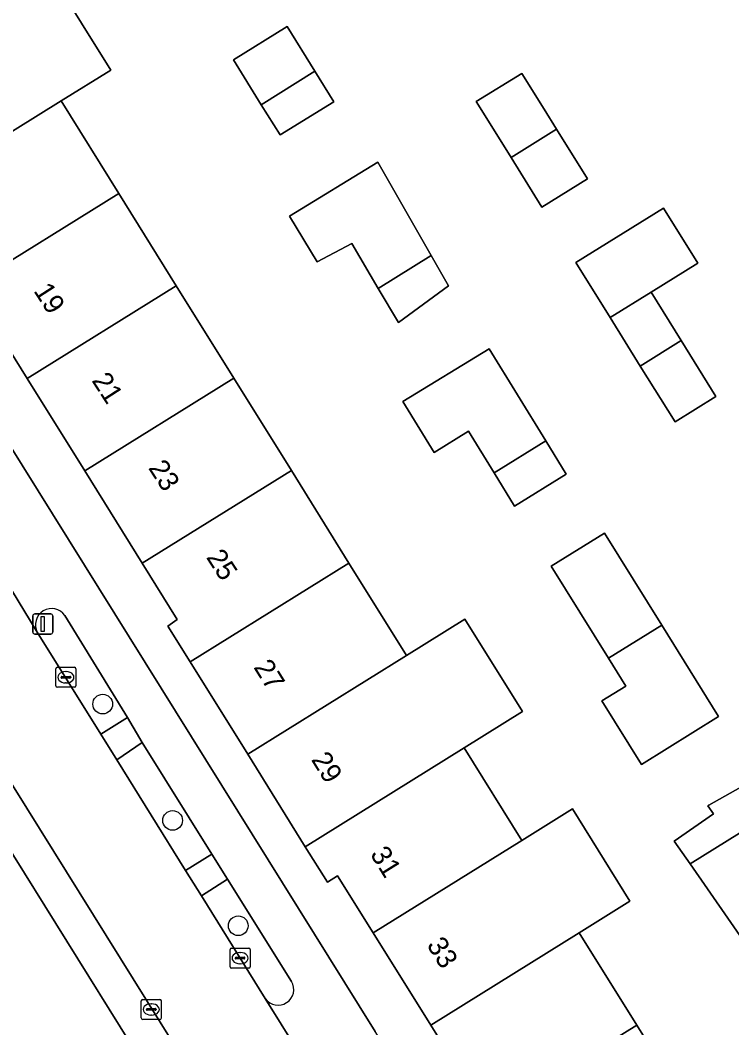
# Model space of a CAD drawing. Extents: x 159279 to 160377, y 384531 to 385888.
# Drawn here: x 159913.8 to 159949.2, y 385318.6 to 385368.8 of the extents above; entities that cross this region are included whole.
import ezdxf

# ---------------------------------------------------------------- set-up
doc = ezdxf.new("R2010")
doc.units = 0
for name, color, linetype in [('IMGEO_Boom', 7, 'Continuous'), ('IMGEO_Erf', 7, 'Continuous'), ('IMGEO_Groenvoorziening', 7, 'Continuous'), ('IMGEO_Haag', 7, 'Continuous'), ('IMGEO_Kolk', 7, 'Continuous'), ('IMGEO_Lichtmast', 7, 'Continuous'), ('IMGEO_Pand', 7, 'Continuous'), ('IMGEO_Pand_nummerreeks', 7, 'Continuous'), ('IMGEO_Parkeervlak_open', 7, 'Continuous'), ('IMGEO_Rijbaan_lokaal_open', 7, 'Continuous'), ('IMGEO_Voetpad_open', 7, 'Continuous')]:
    doc.layers.add(name, color=color, linetype=linetype)

msp = doc.modelspace()

# ---------------------------------------------------------------- linework, layer by layer
at = {"layer": 'IMGEO_Boom'}
for centre in [(159917.895, 385334.694), (159921.375, 385328.901), (159924.641, 385323.654)]:
    msp.add_circle(centre, 0.489, dxfattribs=at)
at = {"layer": 'IMGEO_Erf'}
for points in [[(159891.759, 385382.102), (159931.458, 385318.39)], [(159915.373, 385370.975), (159918.295, 385366.28), (159915.824, 385364.742), (159918.69, 385360.137), (159921.556, 385355.533), (159924.422, 385350.928), (159927.287, 385346.324), (159930.153, 385341.72), (159933.019, 385337.115), (159935.925, 385338.923), (159938.79, 385334.318), (159935.885, 385332.51), (159938.751, 385327.905), (159941.275, 385329.476), (159944.14, 385324.871), (159941.617, 385323.301), (159944.482, 385318.697), (159947.348, 385314.092)], [(159937.091, 385314.098), (159934.225, 385318.701), (159931.358, 385323.305), (159929.588, 385326.147), (159929.078, 385325.829), (159927.98, 385327.592), (159925.114, 385332.196), (159922.247, 385336.8), (159921.144, 385338.571), (159921.606, 385338.911), (159919.866, 385341.707), (159917.002, 385346.311), (159914.136, 385350.916), (159911.271, 385355.521)]]:
    msp.add_lwpolyline(points, dxfattribs=at)
for points in [[(159926.723, 385363.046), (159925.788, 385364.554), (159924.401, 385366.794), (159927.078, 385368.452), (159928.462, 385366.218), (159929.4, 385364.704)], [(159942.022, 385360.859), (159939.755, 385359.452), (159938.222, 385361.92), (159937.596, 385362.928), (159936.493, 385364.705), (159938.76, 385366.113), (159939.864, 385364.336), (159940.488, 385363.329)], [(159934.244, 385357.039), (159935.106, 385355.53), (159932.612, 385353.711), (159931.615, 385355.403), (159930.295, 385357.642), (159928.564, 385356.733), (159927.196, 385358.999), (159931.585, 385361.691)], [(159947.521, 385356.666), (159945.195, 385355.216), (159946.695, 385352.8), (159948.424, 385350.016), (159946.385, 385348.75), (159944.657, 385351.532), (159943.156, 385353.95), (159941.45, 385356.691), (159945.815, 385359.407)], [(159939.947, 385347.814), (159940.973, 385346.142), (159938.392, 385344.558), (159937.376, 385346.214), (159936.104, 385348.286), (159934.392, 385347.236), (159932.84, 385349.765), (159937.133, 385352.4)], [(159948.555, 385334.077), (159944.712, 385331.686), (159942.742, 385334.85), (159943.935, 385335.593), (159943.071, 385336.981), (159940.22, 385341.562), (159942.87, 385343.212), (159945.722, 385338.63)], [(159954.27, 385324.787), (159952.018, 385323.386), (159951.75, 385323.772), (159950.033, 385322.576), (159947.136, 385326.736), (159946.344, 385327.874), (159948.293, 385329.231), (159948.017, 385329.628), (159948.07, 385329.658), (159950.457, 385330.998), (159951.432, 385329.409)]]:
    msp.add_lwpolyline(points, close=True, dxfattribs=at)
at = {"layer": 'IMGEO_Groenvoorziening'}
for points in [[(159914.639, 385338.275), (159917.796, 385333.198), (159919.125, 385334.035), (159916.01, 385339.101)], [(159927.294, 385320.879), (159924.107, 385325.971), (159922.814, 385325.137), (159925.988, 385320.024)]]:
    msp.add_lwpolyline(points, dxfattribs=at)
msp.add_lwpolyline([(159918.599, 385331.916), (159922.016, 385326.408), (159923.334, 385327.222), (159919.858, 385332.774)], close=True, dxfattribs=at)
for centre, radius, start, end in [((159915.348, 385338.649), 0.802, 34.2861, 207.8501), ((159926.624, 385320.477), 0.781, 215.4852, 30.938)]:
    msp.add_arc(centre, radius, start, end, dxfattribs=at)
at = {"layer": 'IMGEO_Haag'}
for points in [[(159914.639, 385338.275), (159917.796, 385333.198), (159919.125, 385334.035), (159916.01, 385339.101)], [(159927.294, 385320.879), (159924.107, 385325.971), (159922.814, 385325.137), (159925.988, 385320.024)]]:
    msp.add_lwpolyline(points, dxfattribs=at)
msp.add_lwpolyline([(159918.599, 385331.916), (159922.016, 385326.408), (159923.334, 385327.222), (159919.858, 385332.774)], close=True, dxfattribs=at)
for centre, radius, start, end in [((159915.348, 385338.649), 0.802, 34.2861, 207.8501), ((159926.624, 385320.477), 0.781, 215.4852, 30.938)]:
    msp.add_arc(centre, radius, start, end, dxfattribs=at)
at = {"layer": 'IMGEO_Kolk'}
for p, q in [((159915.563, 385335.605), (159915.563, 385336.457)), ((159915.638, 385336.531), (159916.49, 385336.531)), ((159916.564, 385336.457), (159916.564, 385335.605)), ((159915.822, 385336.025), (159915.822, 385336.037)), ((159916.26, 385335.988), (159915.862, 385335.988)), ((159915.865, 385336.074), (159916.263, 385336.074)), ((159916.051, 385336.311), (159916.076, 385336.311)), ((159916.306, 385336.037), (159916.306, 385336.025)), ((159916.49, 385335.531), (159915.638, 385335.531)), ((159916.074, 385335.751), (159916.049, 385335.751)), ((159924.234, 385321.614), (159924.234, 385322.466)), ((159924.309, 385322.54), (159925.161, 385322.54)), ((159924.722, 385322.32), (159924.747, 385322.32)), ((159925.235, 385322.466), (159925.235, 385321.614)), ((159924.493, 385322.034), (159924.493, 385322.046)), ((159924.931, 385321.997), (159924.533, 385321.997)), ((159924.536, 385322.083), (159924.934, 385322.083)), ((159924.977, 385322.046), (159924.977, 385322.034)), ((159925.161, 385321.54), (159924.309, 385321.54)), ((159924.745, 385321.76), (159924.72, 385321.76)), ((159919.812, 385319.058), (159919.812, 385319.91)), ((159919.887, 385319.984), (159920.739, 385319.984)), ((159920.813, 385319.91), (159920.813, 385319.058)), ((159920.071, 385319.478), (159920.071, 385319.49)), ((159920.509, 385319.441), (159920.111, 385319.441)), ((159920.114, 385319.527), (159920.512, 385319.527)), ((159920.3, 385319.764), (159920.325, 385319.764)), ((159920.555, 385319.49), (159920.555, 385319.478)), ((159920.739, 385318.984), (159919.887, 385318.984)), ((159920.323, 385319.204), (159920.298, 385319.204))]:
    msp.add_line(p, q, dxfattribs=at)
for points in [[(159915.563, 385335.605), (159915.563, 385336.457)], [(159915.638, 385336.531), (159916.49, 385336.531)], [(159916.564, 385336.457), (159916.564, 385335.605)], [(159916.49, 385335.531), (159915.638, 385335.531)], [(159924.234, 385321.614), (159924.234, 385322.466)], [(159924.309, 385322.54), (159925.161, 385322.54)], [(159925.235, 385322.466), (159925.235, 385321.614)], [(159925.161, 385321.54), (159924.309, 385321.54)], [(159919.812, 385319.058), (159919.812, 385319.91)], [(159919.887, 385319.984), (159920.739, 385319.984)], [(159920.813, 385319.91), (159920.813, 385319.058)], [(159920.739, 385318.984), (159919.887, 385318.984)]]:
    msp.add_lwpolyline(points, dxfattribs=at)
for centre, radius, start, end in [((159915.64, 385336.455), 0.0765, 91.552, 178.448), ((159915.64, 385336.455), 0.0765, 91.552, 178.448), ((159916.488, 385336.455), 0.0765, 1.552, 88.448), ((159916.488, 385336.455), 0.0765, 1.552, 88.448), ((159915.862, 385336.034), 0.0403, 85.8775, 175.7526), ((159915.859, 385336.024), 0.0366, 178.938, 274.7102), ((159916.263, 385336.031), 0.043, 264.8664, 352.4533), ((159916.267, 385336.036), 0.0386, 1.7309, 96.639), ((159915.64, 385335.607), 0.0765, 181.552, 268.448), ((159915.64, 385335.607), 0.0765, 181.552, 268.448), ((159916.488, 385335.607), 0.0765, 271.552, 358.448), ((159916.488, 385335.607), 0.0765, 271.552, 358.448), ((159924.311, 385322.464), 0.0765, 91.552, 178.448), ((159924.311, 385322.464), 0.0765, 91.552, 178.448), ((159925.159, 385322.464), 0.0765, 1.552, 88.448), ((159925.159, 385322.464), 0.0765, 1.552, 88.448), ((159924.533, 385322.043), 0.0403, 85.8775, 175.7526), ((159924.53, 385322.033), 0.0366, 178.938, 274.7102), ((159924.934, 385322.04), 0.043, 264.8664, 352.4533), ((159924.938, 385322.045), 0.0386, 1.7309, 96.639), ((159924.311, 385321.616), 0.0765, 181.552, 268.448), ((159924.311, 385321.616), 0.0765, 181.552, 268.448), ((159925.159, 385321.616), 0.0765, 271.552, 358.448), ((159925.159, 385321.616), 0.0765, 271.552, 358.448), ((159919.889, 385319.908), 0.0765, 91.552, 178.448), ((159919.889, 385319.908), 0.0765, 91.552, 178.448), ((159920.737, 385319.908), 0.0765, 1.552, 88.448), ((159920.737, 385319.908), 0.0765, 1.552, 88.448), ((159920.111, 385319.487), 0.0403, 85.8775, 175.7526), ((159920.108, 385319.477), 0.0366, 178.938, 274.7102), ((159920.512, 385319.484), 0.043, 264.8664, 352.4533), ((159920.516, 385319.489), 0.0386, 1.7309, 96.639), ((159919.889, 385319.06), 0.0765, 181.552, 268.448), ((159919.889, 385319.06), 0.0765, 181.552, 268.448), ((159920.737, 385319.06), 0.0765, 271.552, 358.448), ((159920.737, 385319.06), 0.0765, 271.552, 358.448)]:
    msp.add_arc(centre, radius, start, end, dxfattribs=at)
for centre, major_axis, ratio, start_param, end_param in [((159916.05, 385336.031), (-0.387, 0.002), 0.722429, 4.712389, 7.853982), ((159916.075, 385336.031), (-0.39, 0.002), 0.717154, 1.570796, 4.712389), ((159924.721, 385322.04), (-0.387, 0.002), 0.722429, 4.712389, 7.853982), ((159924.746, 385322.04), (-0.39, 0.002), 0.717154, 1.570796, 4.712389), ((159920.299, 385319.484), (-0.387, 0.002), 0.722429, 4.712389, 7.853982), ((159920.324, 385319.484), (-0.39, 0.002), 0.717154, 1.570796, 4.712389)]:
    msp.add_ellipse(centre, major_axis=major_axis, ratio=ratio, start_param=start_param, end_param=end_param, dxfattribs=at)
at = {"layer": 'IMGEO_Lichtmast'}
for p, q in [((159914.416, 385338.286), (159914.416, 385339.086)), ((159914.416, 385339.086), (159914.416, 385338.286)), ((159914.516, 385339.186), (159915.306, 385339.186)), ((159915.306, 385339.186), (159914.516, 385339.186)), ((159915.406, 385339.086), (159915.406, 385338.286)), ((159915.406, 385338.286), (159915.406, 385339.086)), ((159915.306, 385338.186), (159914.516, 385338.186)), ((159914.516, 385338.186), (159915.306, 385338.186))]:
    msp.add_line(p, q, dxfattribs=at)
msp.add_lwpolyline([(159914.836, 385339.061), (159914.986, 385339.061), (159914.986, 385338.311), (159914.836, 385338.311), (159914.836, 385339.061)], dxfattribs=at)
for centre, start, end in [((159914.516, 385339.086), 90, 180), ((159914.516, 385339.086), 90, 180), ((159915.306, 385339.086), 0, 90), ((159915.306, 385339.086), 360, 90), ((159914.516, 385338.286), 180, 270), ((159914.516, 385338.286), 180, 270), ((159915.306, 385338.286), 270, 0), ((159915.306, 385338.286), 270, 0)]:
    msp.add_arc(centre, 0.1, start, end, dxfattribs=at)
at = {"layer": 'IMGEO_Pand'}
for points in [[(159918.295, 385366.28), (159915.373, 385370.975), (159905.377, 385364.779), (159904.995, 385364.541), (159907.927, 385359.828), (159915.824, 385364.742)], [(159928.462, 385366.218), (159927.078, 385368.452), (159924.401, 385366.794), (159925.788, 385364.554)], [(159925.788, 385364.554), (159926.723, 385363.046), (159929.4, 385364.704), (159928.462, 385366.218)], [(159938.76, 385366.113), (159936.493, 385364.705), (159937.596, 385362.928), (159938.222, 385361.92), (159940.488, 385363.329), (159939.864, 385364.336)], [(159918.69, 385360.137), (159915.824, 385364.742), (159907.927, 385359.828), (159909.024, 385358.066), (159909.513, 385358.347), (159911.271, 385355.521)], [(159940.488, 385363.329), (159938.222, 385361.92), (159939.755, 385359.452), (159942.022, 385360.859)], [(159931.585, 385361.691), (159927.196, 385358.999), (159928.564, 385356.733), (159930.295, 385357.642), (159931.615, 385355.403), (159934.244, 385357.039)], [(159921.556, 385355.533), (159918.69, 385360.137), (159911.271, 385355.521), (159914.136, 385350.916)], [(159943.156, 385353.95), (159945.195, 385355.216), (159947.521, 385356.666), (159945.815, 385359.407), (159941.45, 385356.691)], [(159932.612, 385353.711), (159935.106, 385355.53), (159934.244, 385357.039), (159931.615, 385355.403)], [(159914.136, 385350.916), (159917.002, 385346.311), (159924.422, 385350.928), (159921.556, 385355.533)], [(159946.695, 385352.8), (159945.195, 385355.216), (159943.156, 385353.95), (159944.657, 385351.532)], [(159944.657, 385351.532), (159946.385, 385348.75), (159948.424, 385350.016), (159946.695, 385352.8)], [(159939.947, 385347.814), (159937.133, 385352.4), (159932.84, 385349.765), (159934.392, 385347.236), (159936.104, 385348.286), (159937.376, 385346.214)], [(159927.287, 385346.324), (159924.422, 385350.928), (159917.002, 385346.311), (159919.866, 385341.707)], [(159937.376, 385346.214), (159938.392, 385344.558), (159940.973, 385346.142), (159939.947, 385347.814)], [(159919.866, 385341.707), (159921.606, 385338.911), (159921.144, 385338.571), (159922.247, 385336.8), (159930.153, 385341.72), (159927.287, 385346.324)], [(159943.071, 385336.981), (159945.722, 385338.63), (159942.87, 385343.212), (159940.22, 385341.562)], [(159922.247, 385336.8), (159925.114, 385332.196), (159933.019, 385337.115), (159930.153, 385341.72)], [(159935.885, 385332.51), (159938.79, 385334.318), (159935.925, 385338.923), (159933.019, 385337.115), (159925.114, 385332.196), (159927.98, 385327.592)], [(159945.722, 385338.63), (159943.071, 385336.981), (159943.935, 385335.593), (159942.742, 385334.85), (159944.712, 385331.686), (159948.555, 385334.077)], [(159938.751, 385327.905), (159935.885, 385332.51), (159927.98, 385327.592), (159929.078, 385325.829), (159929.588, 385326.147), (159931.358, 385323.305)], [(159951.432, 385329.409), (159950.457, 385330.998), (159948.07, 385329.658), (159948.017, 385329.628), (159948.293, 385329.231), (159946.344, 385327.874), (159947.136, 385326.736)], [(159938.751, 385327.905), (159931.358, 385323.305), (159934.225, 385318.701), (159941.617, 385323.301), (159944.14, 385324.871), (159941.275, 385329.476)], [(159951.432, 385329.409), (159947.136, 385326.736), (159950.033, 385322.576), (159951.75, 385323.772), (159952.018, 385323.386), (159954.27, 385324.787)], [(159944.482, 385318.697), (159941.617, 385323.301), (159934.225, 385318.701), (159937.091, 385314.098)], [(159937.091, 385314.098), (159939.958, 385309.494), (159947.348, 385314.092), (159944.482, 385318.697)]]:
    msp.add_lwpolyline(points, close=True, dxfattribs=at)
at = {"layer": 'IMGEO_Parkeervlak_open'}
msp.add_lwpolyline([(159909.69, 385333.183), (159908.145, 385332.214), (159904.647, 385330.021), (159914.266, 385314.532), (159915.491, 385315.308), (159917.756, 385316.744), (159919.319, 385317.735)], close=True, dxfattribs=at)
at = {"layer": 'IMGEO_Rijbaan_lokaal_open'}
msp.add_lwpolyline([(159922.016, 385326.408), (159918.599, 385331.916), (159917.796, 385333.198), (159914.639, 385338.275), (159912.39, 385341.948), (159912.288, 385342.111), (159912.173, 385342.365), (159907.76, 385339.618), (159907.842, 385339.52), (159907.914, 385339.433), (159908.087, 385339.156), (159924.068, 385313.518), (159924.282, 385312.959), (159928.748, 385315.781), (159928.508, 385316.047), (159928.374, 385316.195), (159925.988, 385320.024), (159922.814, 385325.137)], close=True, dxfattribs=at)
at = {"layer": 'IMGEO_Voetpad_open'}
for points in [[(159959.118, 385270.452), (159955.657, 385276.014), (159948.234, 385287.943), (159945.655, 385292.23), (159947.197, 385293.185), (159931.458, 385318.39), (159891.759, 385382.102), (159878.986, 385402.554)], [(159912.173, 385342.365), (159912.288, 385342.111), (159912.39, 385341.948), (159914.639, 385338.275)], [(159924.068, 385313.518), (159908.087, 385339.156)], [(159916.01, 385339.101), (159919.125, 385334.035), (159919.858, 385332.774), (159923.334, 385327.222), (159924.107, 385325.971), (159927.294, 385320.879)], [(159909.69, 385333.183), (159919.319, 385317.735)], [(159925.988, 385320.024), (159928.374, 385316.195), (159928.508, 385316.047), (159928.748, 385315.781)]]:
    msp.add_lwpolyline(points, dxfattribs=at)
for points in [[(159919.125, 385334.035), (159917.796, 385333.198), (159918.599, 385331.916), (159919.858, 385332.774)], [(159922.016, 385326.408), (159922.814, 385325.137), (159924.107, 385325.971), (159923.334, 385327.222)]]:
    msp.add_lwpolyline(points, close=True, dxfattribs=at)
for centre, radius, start, end in [((159915.348, 385338.649), 0.802, 34.2861, 207.8501), ((159926.624, 385320.477), 0.781, 215.4852, 30.938)]:
    msp.add_arc(centre, radius, start, end, dxfattribs=at)

# ---------------------------------------------------------------- texts
at = {"layer": 'IMGEO_Pand_nummerreeks'}
for s, rotation, p in [('19', 302.9146, (159914.428, 385355.283)), ('21', 302.9146, (159917.321, 385350.813)), ('23', 302.9146, (159920.14, 385346.457)), ('25', 302.9146, (159923.021, 385342.006)), ('27', 301.9113, (159925.382, 385336.532)), ('29', 301.9135, (159928.249, 385331.927)), ('31', 301.9122, (159931.181, 385327.22)), ('33', 301.9122, (159933.998, 385322.696))]:
    msp.add_text(s, height=1, rotation=rotation, dxfattribs=at).set_placement(p)

doc.saveas('drawing.dxf')
